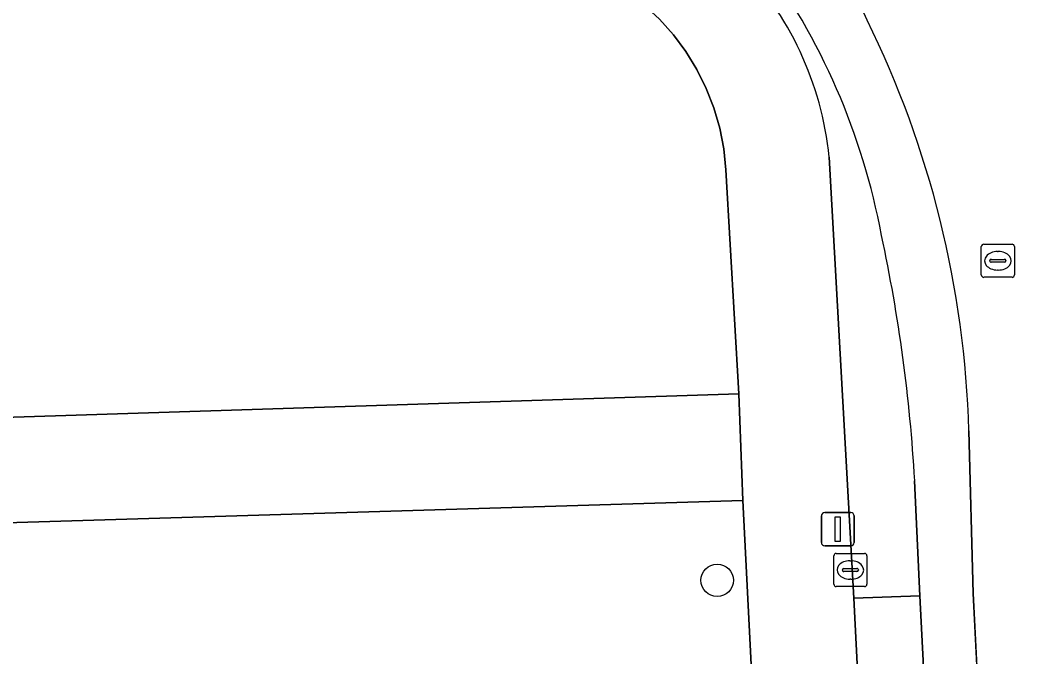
# Model space of a CAD drawing. Extents: x 161084 to 161928, y 385354 to 386522.
# Drawn here: x 161581.15 to 161611.48, y 386109.66 to 386128.88 of the extents above; entities that cross this region are included whole.
import ezdxf

# ---------------------------------------------------------------- set-up
doc = ezdxf.new("R2010")
doc.units = 0
for name, color, linetype in [('IMGEO_Boom', 7, 'Continuous'), ('IMGEO_Groenvoorziening', 7, 'Continuous'), ('IMGEO_Kolk', 7, 'Continuous'), ('IMGEO_Lichtmast', 7, 'Continuous'), ('IMGEO_OVBaan_gesloten', 7, 'Continuous'), ('IMGEO_Rijbaan_lokaal_gesloten', 7, 'Continuous'), ('IMGEO_Rioolput', 7, 'Continuous'), ('IMGEO_Voetpad_halfverhard', 7, 'Continuous'), ('IMGEO_Voetpad_open', 7, 'Continuous')]:
    doc.layers.add(name, color=color, linetype=linetype)

msp = doc.modelspace()

# ---------------------------------------------------------------- linework, layer by layer
at = {"layer": 'IMGEO_Boom'}
msp.add_circle((161602.167, 386111.976), 0.489, dxfattribs=at)
at = {"layer": 'IMGEO_Groenvoorziening'}
msp.add_lwpolyline([(161561.28, 386116.267), (161602.824, 386117.602), (161602.432, 386124.367), (161602.367, 386124.998), (161602.245, 386125.621), (161602.069, 386126.231), (161601.838, 386126.822), (161601.556, 386127.391), (161601.224, 386127.932), (161600.845, 386128.441), (161600.422, 386128.914), (161599.959, 386129.348), (161599.459, 386129.738), (161598.925, 386130.082), (161598.364, 386130.378), (161597.778, 386130.621), (161597.172, 386130.812), (161596.552, 386130.948), (161595.923, 386131.027), (161595.833, 386131.034), (161588.948, 386131.502), (161552.518, 386133.98)], dxfattribs=at)
msp.add_lwpolyline([(161555.324, 386058.365), (161561.479, 386058.557), (161559.944, 386107.587), (161580.966, 386107.654), (161600.693, 386108.501), (161603.232, 386108.632), (161603.221, 386108.84), (161602.935, 386114.38), (161553.167, 386112.88)], close=True, dxfattribs=at)
at = {"layer": 'IMGEO_Kolk'}
for p, q in [((161605.682, 386111.862), (161605.682, 386112.714)), ((161605.757, 386112.788), (161606.609, 386112.788)), ((161606.683, 386112.714), (161606.683, 386111.862)), ((161606.17, 386112.568), (161606.195, 386112.568)), ((161605.941, 386112.282), (161605.941, 386112.294)), ((161606.379, 386112.245), (161605.981, 386112.245)), ((161605.984, 386112.331), (161606.382, 386112.331)), ((161606.425, 386112.294), (161606.425, 386112.282)), ((161606.609, 386111.788), (161605.757, 386111.788)), ((161606.193, 386112.008), (161606.168, 386112.008))]:
    msp.add_line(p, q, dxfattribs=at)
for points in [[(161605.682, 386111.862), (161605.682, 386112.714)], [(161605.757, 386112.788), (161606.609, 386112.788)], [(161606.683, 386112.714), (161606.683, 386111.862)], [(161606.609, 386111.788), (161605.757, 386111.788)]]:
    msp.add_lwpolyline(points, dxfattribs=at)
for centre, radius, start, end in [((161605.759, 386112.712), 0.0765, 91.552, 178.448), ((161605.759, 386112.712), 0.0765, 91.552, 178.448), ((161606.607, 386112.712), 0.0765, 1.552, 88.448), ((161606.607, 386112.712), 0.0765, 1.552, 88.448), ((161605.981, 386112.291), 0.0403, 85.8775, 175.7526), ((161605.978, 386112.281), 0.0366, 178.938, 274.7102), ((161606.382, 386112.288), 0.043, 264.8664, 352.4533), ((161606.386, 386112.293), 0.0386, 1.7309, 96.639), ((161605.759, 386111.864), 0.0765, 181.552, 268.448), ((161605.759, 386111.864), 0.0765, 181.552, 268.448), ((161606.607, 386111.864), 0.0765, 271.552, 358.448), ((161606.607, 386111.864), 0.0765, 271.552, 358.448)]:
    msp.add_arc(centre, radius, start, end, dxfattribs=at)
for centre, major_axis, ratio, start_param, end_param in [((161606.169, 386112.288), (-0.387, 0.002), 0.722429, 4.712389, 7.853982), ((161606.194, 386112.288), (-0.39, 0.002), 0.717154, 1.570796, 4.712389)]:
    msp.add_ellipse(centre, major_axis=major_axis, ratio=ratio, start_param=start_param, end_param=end_param, dxfattribs=at)
at = {"layer": 'IMGEO_Lichtmast'}
for p, q in [((161605.308, 386113.118), (161605.308, 386113.918)), ((161605.308, 386113.918), (161605.308, 386113.118)), ((161605.408, 386114.018), (161606.198, 386114.018)), ((161606.198, 386114.018), (161605.408, 386114.018)), ((161606.298, 386113.918), (161606.298, 386113.118)), ((161606.298, 386113.118), (161606.298, 386113.918)), ((161606.198, 386113.018), (161605.408, 386113.018)), ((161605.408, 386113.018), (161606.198, 386113.018))]:
    msp.add_line(p, q, dxfattribs=at)
msp.add_lwpolyline([(161605.728, 386113.893), (161605.878, 386113.893), (161605.878, 386113.143), (161605.728, 386113.143), (161605.728, 386113.893)], dxfattribs=at)
for centre, start, end in [((161605.408, 386113.918), 90, 180), ((161605.408, 386113.918), 90, 180), ((161606.198, 386113.918), 0, 90), ((161606.198, 386113.918), 360, 90), ((161605.408, 386113.118), 180, 270), ((161605.408, 386113.118), 180, 270), ((161606.198, 386113.118), 270, 0), ((161606.198, 386113.118), 270, 0)]:
    msp.add_arc(centre, 0.1, start, end, dxfattribs=at)
at = {"layer": 'IMGEO_OVBaan_gesloten'}
msp.add_lwpolyline([(161608.28, 386111.508), (161606.286, 386111.442), (161606.508, 386107.07), (161608.273, 386071.975), (161608.464, 386068.141), (161610.496, 386068.225)], close=True, dxfattribs=at)
at = {"layer": 'IMGEO_Rijbaan_lokaal_gesloten'}
for points in [[(161605.543, 386124.747), (161606.286, 386111.442), (161608.28, 386111.508), (161608.121, 386114.983)], [(161615.421, 386003.25), (161609.888, 386111.583), (161609.755, 386116.483)], [(161609.755, 386116.483), (161609.888, 386111.583), (161615.421, 386003.25), (161621.471, 385885.633), (161624.888, 385819.708), (161623.138, 385819.708), (161623.088, 385821.908), (161620.977, 385821.892), (161621.139, 385818.466), (161622.2, 385799.696), (161622.239, 385797.159), (161622.584, 385789.922), (161622.936, 385782.114), (161622.454, 385768.815), (161628.111, 385769.278), (161627.933, 385773.325), (161627.846, 385775.559)], [(161608.121, 386114.983), (161608.28, 386111.508), (161610.496, 386068.225), (161613.555, 386006.567), (161613.759, 386002.917), (161616.359, 385953.05), (161616.626, 385946.667), (161621.517, 385852.4), (161621.846, 385845.592), (161622.084, 385840.658), (161623.088, 385821.908), (161623.138, 385819.708), (161624.888, 385819.708), (161621.471, 385885.633), (161615.421, 386003.25)]]:
    msp.add_lwpolyline(points, dxfattribs=at)
for centre, radius, start, end in [((161593.176, 386123.108), 14.695, 23.1403, 85.1384), ((161593.176, 386123.108), 14.695, 23.1403, 85.1384), ((161595.776, 386123.774), 9.816, 5.686, 44.472), ((161587.034, 386118.666), 20.428, 10.4846, 36.5016), ((161587.034, 386118.666), 20.428, 10.4846, 36.5016), ((161579.677, 386115.623), 30.091, 1.6382, 26.1471), ((161579.677, 386115.623), 30.091, 1.6382, 26.1471), ((161560.026, 386112.251), 48.173, 3.2509, 12.1412), ((161560.026, 386112.251), 48.173, 3.2509, 12.1412)]:
    msp.add_arc(centre, radius, start, end, dxfattribs=at)
at = {"layer": 'IMGEO_Rioolput'}
for p, q in [((161610.205, 386122.12), (161611.057, 386122.12)), ((161610.13, 386121.194), (161610.13, 386122.046)), ((161610.618, 386121.9), (161610.643, 386121.9)), ((161611.131, 386122.046), (161611.131, 386121.194)), ((161610.389, 386121.614), (161610.389, 386121.626)), ((161610.827, 386121.577), (161610.429, 386121.577)), ((161610.432, 386121.663), (161610.83, 386121.663)), ((161610.873, 386121.626), (161610.873, 386121.614)), ((161610.641, 386121.34), (161610.616, 386121.34)), ((161611.057, 386121.12), (161610.205, 386121.12))]:
    msp.add_line(p, q, dxfattribs=at)
for points in [[(161610.205, 386122.12), (161611.057, 386122.12)], [(161610.13, 386121.194), (161610.13, 386122.046)], [(161611.131, 386122.046), (161611.131, 386121.194)], [(161611.057, 386121.12), (161610.205, 386121.12)]]:
    msp.add_lwpolyline(points, dxfattribs=at)
for centre, radius, start, end in [((161610.207, 386122.044), 0.0765, 91.552, 178.448), ((161610.207, 386122.044), 0.0765, 91.552, 178.448), ((161611.055, 386122.044), 0.0765, 1.552, 88.448), ((161611.055, 386122.044), 0.0765, 1.552, 88.448), ((161610.429, 386121.623), 0.0403, 85.8775, 175.7526), ((161610.426, 386121.613), 0.0366, 178.938, 274.7102), ((161610.83, 386121.62), 0.043, 264.8664, 352.4533), ((161610.834, 386121.625), 0.0386, 1.7309, 96.639), ((161610.207, 386121.196), 0.0765, 181.552, 268.448), ((161610.207, 386121.196), 0.0765, 181.552, 268.448), ((161611.055, 386121.196), 0.0765, 271.552, 358.448), ((161611.055, 386121.196), 0.0765, 271.552, 358.448)]:
    msp.add_arc(centre, radius, start, end, dxfattribs=at)
for centre, major_axis, ratio, start_param, end_param in [((161610.617, 386121.62), (-0.387, 0.002), 0.722429, 4.712389, 7.853982), ((161610.642, 386121.62), (-0.39, 0.002), 0.717154, 1.570796, 4.712389)]:
    msp.add_ellipse(centre, major_axis=major_axis, ratio=ratio, start_param=start_param, end_param=end_param, dxfattribs=at)
at = {"layer": 'IMGEO_Voetpad_halfverhard'}
msp.add_lwpolyline([(161602.824, 386117.602), (161561.28, 386116.267), (161553.264, 386116.009), (161553.167, 386112.88), (161602.935, 386114.38)], close=True, dxfattribs=at)
at = {"layer": 'IMGEO_Voetpad_open'}
for points in [[(161602.78, 386130.651), (161597.778, 386130.621), (161598.364, 386130.378), (161598.925, 386130.082), (161599.459, 386129.738), (161599.959, 386129.348), (161600.422, 386128.914), (161600.845, 386128.441), (161601.224, 386127.932), (161601.556, 386127.391), (161601.838, 386126.822), (161602.069, 386126.231), (161602.245, 386125.621), (161602.367, 386124.998), (161602.432, 386124.367), (161602.824, 386117.602), (161602.935, 386114.38), (161603.221, 386108.84)], [(161608.464, 386068.141), (161608.273, 386071.975), (161606.508, 386107.07), (161606.286, 386111.442), (161605.543, 386124.747)]]:
    msp.add_lwpolyline(points, dxfattribs=at)
msp.add_arc((161595.776, 386123.774), 9.816, 5.686, 44.472, dxfattribs=at)

doc.saveas('drawing.dxf')
